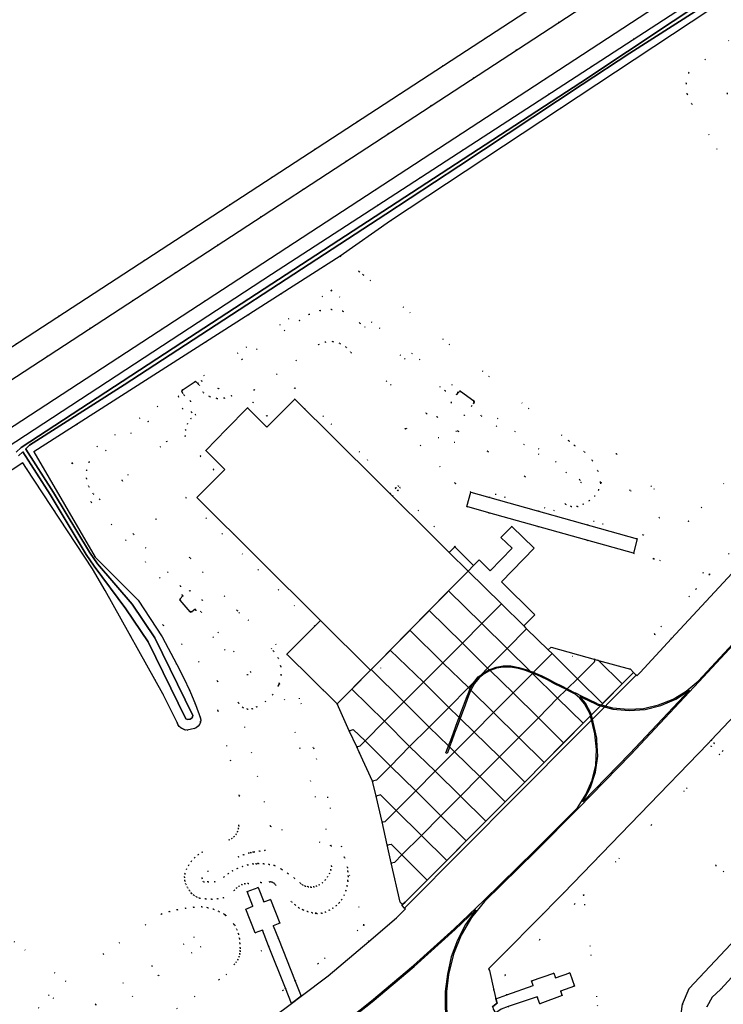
# Model space of a CAD drawing. Header units: metres. Extents: x 174791 to 179073, y 406431 to 409043.
# Tile 265 of 314: x 177646 to 177735, y 408270 to 408394. Entities that reach past the tile are written whole.
import ezdxf

# ---------------------------------------------------------------- set-up
doc = ezdxf.new("R2010")
doc.units = ezdxf.units.M
doc.linetypes.add('DOT', pattern=[6.35, 0, -6.35])
for name, color, linetype in [('ondersteunendwaterdeel_oever_slootkant', 254, 'Continuous'), ('panden', 254, 'Continuous'), ('scheiding_hek', 254, 'Continuous'), ('scheiding_muur', 254, 'Continuous'), ('terreindeelbegroeid', 254, 'DOT'), ('terreindeelonbegroeid', 254, 'DOT'), ('waterdeel', 254, 'Continuous'), ('wegdeel_opstelplaats', 254, 'Continuous'), ('wegdeel_platform_vliegverkeer', 254, 'Continuous'), ('wegdeel_rijbaan', 254, 'Continuous'), ('wegdeel_rolbaan', 254, 'Continuous'), ('wegdeel_voetpad', 254, 'Continuous'), ('weginrichtingselement_markering_vliegtuigverharding', 254, 'Continuous'), ('weginrichtingselement_voeg_vliegtuigverharding', 254, 'Continuous')]:
    doc.layers.add(name, color=color, linetype=linetype)

msp = doc.modelspace()

# ---------------------------------------------------------------- linework, layer by layer
at = {"layer": 'ondersteunendwaterdeel_oever_slootkant'}
for points in [[(177547.537, 408276.559, 0), (177678.102, 408361.957, 0), (177734.824, 408398.841, 0)], [(177735.98, 408397.07, 0), (177693.144, 408368.736, 0), (177686.796, 408364.275, 0), (177679.317, 408359.494, 0), (177647.981, 408339.465, 0), (177649.923, 408336.128, 0), (177655.737, 408326.138, 0), (177658.608, 408323.275, 0), (177661.204, 408320.687, 0), (177664.238, 408316.064, 0), (177666.077, 408312.538, 0), (177666.94, 408310.891, 0), (177667.734, 408309.21, 0), (177668.454, 408307.496, 0), (177669.102, 408305.753, 0), (177669.126, 408305.477, 0), (177669.095, 408305.287, 0), (177669.082, 408305.204, 0), (177668.974, 408304.949, 0), (177668.808, 408304.728, 0), (177668.594, 408304.553, 0), (177668.344, 408304.435, 0), (177667.388, 408304.244, 0), (177667.111, 408304.283, 0), (177666.848, 408304.375, 0), (177666.608, 408304.518, 0), (177666.402, 408304.706, 0), (177666.237, 408304.931, 0), (177666.121, 408305.185, 0), (177664.343, 408308.834, 0), (177657.021, 408321.904, 0), (177655.421, 408324.654, 0), (177647.068, 408337.381, 0), (177646.598, 408338.097, 0), (177549.26, 408274.206, 0)], [(177734.845, 408397.976, 0), (177717.269, 408386.233, 0), (177685.627, 408365.657, 0), (177666.712, 408353.312, 0), (177646.375, 408340.011, 0), (177645.753, 408339.429, 0)], [(177646.044, 408338.969, 0), (177646.584, 408339.486, 0), (177650.039, 408334.057, 0), (177654.606, 408326.478, 0), (177655.636, 408325.016, 0), (177659.647, 408319.6, 0), (177662.458, 408315.415, 0), (177667.242, 408305.651, 0), (177667.436, 408305.585, 0), (177667.774, 408305.638, 0), (177668.05, 408305.786, 0), (177668.138, 408306.095, 0), (177663.33, 408315.91, 0), (177660.454, 408320.192, 0), (177656.045, 408325.304, 0), (177655.025, 408326.752, 0), (177650.464, 408334.32, 0), (177646.979, 408339.797, 0), (177646.955, 408339.841, 0), (177647.442, 408340.308, 0), (177659.417, 408347.961, 0), (177692.581, 408369.563, 0), (177701.805, 408375.664, 0), (177717.42, 408385.992, 0), (177723.457, 408389.986, 0), (177731.722, 408395.224, 0)]]:
    msp.add_polyline3d(points, dxfattribs=at)
at = {"layer": 'panden'}
msp.add_polyline3d([(177693.123, 408334.162, 0), (177693.406, 408333.881, 0), (177694.607, 408332.687, 0), (177696.827, 408330.481, 0), (177698.111, 408329.205, 0), (177700.595, 408326.737, 0), (177702.977, 408324.37, 0), (177701.55, 408322.921, 0), (177691.976, 408313.196, 0), (177690.626, 408311.825, 0), (177684.29, 408318.121, 0), (177668.637, 408333.677, 0), (177672.178, 408337.241, 0), (177669.778, 408339.633, 0), (177672.408, 408342.338, 0), (177675.038, 408345.043, 0), (177677.504, 408342.6, 0), (177681.046, 408346.164, 0), (177691.486, 408335.789, 0)], close=True, dxfattribs=at)
at = {"layer": 'scheiding_hek'}
msp.add_line((177602.497, 408324.949), (177760.173, 408427.719), dxfattribs=at)
at = {"layer": 'scheiding_muur'}
for p, q in [((177666.785, 408347.3), (177668.416, 408348.376)), ((177702.011, 408347.145), (177701.707, 408346.973)), ((177702.011, 408347.145), (177703.707, 408345.954)), ((177701.707, 408346.973), (177701.518, 408346.724)), ((177667.8, 408319.215), (177666.513, 408320.678)), ((177668.476, 408319.435), (177668.397, 408319.526))]:
    msp.add_line(p, q, dxfattribs=at)
for points in [[(177668.416, 408348.376, 0), (177668.609, 408348.314, 0), (177668.744, 408348.145, 0)], [(177666.826, 408346.956, 0), (177666.734, 408347.11, 0), (177666.785, 408347.3, 0)], [(177703.707, 408345.954, 0), (177703.742, 408345.745, 0), (177703.67, 408345.641, 0)], [(177666.513, 408320.678, 0), (177666.514, 408320.865, 0), (177666.876, 408321.241, 0)], [(177668.397, 408319.526, 0), (177667.998, 408319.212, 0), (177667.8, 408319.215, 0)]]:
    msp.add_polyline3d(points, dxfattribs=at)
at = {"layer": 'terreindeelbegroeid'}
for points in [[(177790.754, 408440.363, 0), (177783.501, 408436.949, 0), (177776.373, 408433.282, 0), (177769.279, 408429.308, 0), (177762.33, 408425.084, 0), (177757.732, 408422.135, 0), (177604.434, 408322.043, 0), (177602.497, 408324.949, 0), (177760.173, 408427.719, 0), (177811.032, 408460.916, 0)], [(177750.165, 408351.333, 0), (177730.916, 408330.685, 0), (177721.771, 408339.21, 0), (177715.737, 408340.868, 0), (177689.698, 408361.897, 0), (177689.196, 408362.308, 0), (177686.796, 408364.275, 0), (177693.144, 408368.736, 0), (177735.98, 408397.07, 0)], [(177738.085, 408393.242, 0), (177730.918, 408387.48, 0), (177730.604, 408386.146, 0), (177730.744, 408384.783, 0), (177731.322, 408383.541, 0), (177736.639, 408373.959, 0)], [(177719.395, 408269.275, 0), (177717.605, 408283.351, 0), (177726.19, 408292.189, 0), (177734.816, 408301.161, 0), (177735.228, 408301.592, 0), (177743.633, 408310.465, 0), (177752.038, 408319.338, 0), (177760.356, 408328.291, 0), (177768.675, 408337.244, 0), (177769.069, 408337.671, 0), (177785.667, 408355.55, 0), (177802.265, 408373.43, 0)], [(177817.862, 408372.094, 0), (177789.107, 408341.903, 0), (177787.638, 408340.361, 0), (177778.028, 408331.59, 0), (177734.31, 408287.098, 0), (177740.553, 408282.442, 0), (177739.971, 408281.736, 0), (177739.877, 408280.825, 0), (177740.302, 408280.014, 0), (177740.658, 408279.795, 0), (177738.913, 408278.025, 0), (177738.395, 408278.313, 0), (177737.578, 408278.276, 0), (177736.902, 408277.817, 0), (177730.981, 408271.531, 0), (177730.134, 408269.528, 0), (177729.841, 408267.373, 0)], [(177549.26, 408274.206, 0), (177646.598, 408338.097, 0), (177647.068, 408337.381, 0), (177655.421, 408324.654, 0), (177657.021, 408321.904, 0), (177664.343, 408308.834, 0), (177666.121, 408305.185, 0), (177666.237, 408304.931, 0), (177666.402, 408304.706, 0), (177666.608, 408304.518, 0), (177666.848, 408304.375, 0), (177667.111, 408304.283, 0), (177667.388, 408304.244, 0), (177668.344, 408304.435, 0), (177668.594, 408304.553, 0), (177668.808, 408304.728, 0), (177668.974, 408304.949, 0), (177669.082, 408305.204, 0), (177669.095, 408305.287, 0), (177669.126, 408305.477, 0), (177669.102, 408305.753, 0), (177668.454, 408307.496, 0), (177667.734, 408309.21, 0), (177666.94, 408310.891, 0), (177666.077, 408312.538, 0), (177664.238, 408316.064, 0), (177661.204, 408320.687, 0), (177664.363, 408317.536, 0), (177671.239, 408310.436, 0), (177671.308, 408306.708, 0), (177673.999, 408295.939, 0), (177673.942, 408292.121, 0), (177673.907, 408291.739, 0), (177673.797, 408291.372, 0), (177673.616, 408291.034, 0), (177673.372, 408290.739, 0), (177673.073, 408290.498, 0), (177672.733, 408290.321, 0), (177669.312, 408288.783, 0), (177668.81, 408288.458, 0), (177668.353, 408288.073, 0), (177667.947, 408287.634, 0), (177667.6, 408287.147, 0), (177667.315, 408286.621, 0), (177667.099, 408286.064, 0), (177667.071, 408285.61, 0), (177667.119, 408285.158, 0), (177667.24, 408284.719, 0), (177667.432, 408284.307, 0), (177667.69, 408283.932, 0), (177667.936, 408283.598, 0), (177667.962, 408283.575, 0), (177664.152, 408280.958, 0), (177656.785, 408275.898, 0), (177663.012, 408266.831, 0)], [(177743.633, 408310.465, 0), (177735.228, 408301.592, 0), (177734.816, 408301.161, 0), (177726.19, 408292.189, 0), (177717.605, 408283.351, 0), (177716.48, 408282.193, 0), (177712.045, 408277.676, 0), (177707.65, 408273.199, 0), (177707.908, 408270.7, 0), (177706.501, 408270.205, 0), (177706.258, 408271.294, 0), (177705.704, 408273.772, 0), (177705.576, 408274.012, 0), (177707.899, 408276.307, 0), (177715.049, 408283.59, 0), (177724.752, 408293.579, 0), (177733.374, 408302.547, 0), (177733.793, 408302.146, 0), (177734.194, 408302.565, 0), (177733.776, 408302.967, 0), (177750.579, 408320.706, 0)], [(177660.725, 408265.738, 0), (177655.815, 408269.51, 0), (177631.485, 408288.203, 0)], [(177733.204, 408269.181, 0), (177733.914, 408270.41, 0), (177734.94, 408271.39, 0), (177738.743, 408275.524, 0), (177739.391, 408276.182, 0), (177739.531, 408277.094, 0), (177739.109, 408277.916, 0), (177738.913, 408278.025, 0), (177740.658, 408279.795, 0), (177740.951, 408279.614, 0), (177741.711, 408279.563, 0), (177742.407, 408279.873, 0), (177746.213, 408283.959, 0), (177747.255, 408284.762, 0), (177748.478, 408285.249, 0), (177749.847, 408285.38, 0), (177751.197, 408285.114, 0), (177766.636, 408281.436, 0), (177774.655, 408279.539, 0), (177771.017, 408276.378, 0), (177750.968, 408280.607, 0), (177745.723, 408279.288, 0), (177740.679, 408273.723, 0), (177737.533, 408267.159, 0)], [(177708.062, 408269.214, 0), (177711.741, 408270.47, 0), (177712.078, 408269.583, 0), (177714.908, 408270.605, 0), (177714.699, 408271.167, 0), (177716.46, 408271.822, 0), (177715.854, 408273.506, 0), (177714.068, 408272.874, 0), (177713.851, 408273.447, 0), (177711.014, 408272.463, 0), (177711.239, 408271.871, 0), (177707.908, 408270.7, 0), (177707.65, 408273.199, 0), (177712.045, 408277.676, 0), (177716.48, 408282.193, 0), (177717.605, 408283.351, 0), (177719.395, 408269.275, 0)]]:
    msp.add_polyline3d(points, dxfattribs=at)
for points in [[(177733.993, 408400.115, 0), (177734.824, 408398.841, 0), (177678.102, 408361.957, 0), (177547.537, 408276.559, 0), (177546.955, 408275.792, 0), (177546.975, 408274.829, 0), (177547.44, 408274.19, 0), (177548.169, 408273.885, 0), (177548.933, 408274, 0), (177547.42, 408273.05, 0), (177546.488, 408274.522, 0), (177544.88, 408277.061, 0), (177572.364, 408295.053, 0), (177733.773, 408400.451, 0)], [(177744.653, 408383.178, 0), (177747.791, 408378.371, 0), (177740.296, 408373.479, 0), (177738.425, 408373.397, 0), (177736.639, 408373.959, 0), (177731.322, 408383.541, 0), (177730.744, 408384.783, 0), (177730.604, 408386.146, 0), (177730.918, 408387.48, 0), (177738.085, 408393.242, 0), (177741.232, 408388.42, 0), (177735.766, 408384.852, 0), (177739.187, 408379.611, 0)], [(177828.184, 408272.981, 0), (177811.144, 408274.861, 0), (177807.657, 408275.245, 0), (177758.912, 408287.234, 0), (177750.661, 408289.214, 0), (177749.377, 408289.436, 0), (177748.078, 408289.345, 0), (177746.934, 408288.987, 0), (177745.898, 408288.387, 0), (177740.553, 408282.442, 0), (177734.31, 408287.098, 0), (177778.028, 408331.59, 0), (177787.638, 408340.361, 0), (177789.107, 408341.903, 0), (177817.862, 408372.094, 0), (177822.37, 408370.499, 0), (177823.975, 408369.628, 0), (177827.704, 408367.695, 0), (177826.944, 408341.591, 0)], [(177765.291, 408358.19, 0), (177756.962, 408349.215, 0), (177756.565, 408348.787, 0), (177740.416, 408331.335, 0), (177733.555, 408323.934, 0), (177726.471, 408325.918, 0), (177730.916, 408330.685, 0), (177750.165, 408351.333, 0), (177761.532, 408366.066, 0), (177765.471, 408360.604, 0)], [(177689.196, 408362.308, 0), (177685.645, 408359.927, 0), (177668.416, 408348.376, 0), (177666.785, 408347.3, 0), (177652.849, 408338.066, 0), (177649.923, 408336.128, 0), (177647.981, 408339.465, 0), (177679.317, 408359.494, 0), (177686.796, 408364.275, 0)], [(177715.737, 408340.868, 0), (177716.456, 408340.287, 0), (177717.707, 408339.477, 0), (177718.715, 408338.378, 0), (177719.415, 408337.063, 0), (177719.764, 408335.614, 0), (177719.768, 408335.575, 0), (177719.772, 408335.536, 0), (177719.528, 408334.646, 0), (177719.029, 408333.871, 0), (177718.321, 408333.279, 0), (177717.556, 408332.828, 0), (177716.821, 408332.533, 0), (177716.029, 408332.544, 0), (177715.303, 408332.86, 0), (177710.158, 408336.361, 0), (177705.498, 408339.532, 0), (177701.725, 408342.1, 0), (177699.088, 408343.894, 0), (177697.691, 408344.343, 0), (177688.153, 408352.06, 0), (177687.533, 408352.742, 0), (177686.741, 408353.214, 0), (177685.845, 408353.433, 0), (177684.924, 408353.381, 0), (177684.059, 408353.061, 0), (177675.911, 408347.294, 0), (177673.022, 408346.576, 0), (177672.121, 408346.267, 0), (177671.17, 408346.235, 0), (177670.251, 408346.483, 0), (177669.445, 408346.989, 0), (177668.905, 408347.944, 0), (177668.744, 408348.145, 0), (177669.228, 408348.475, 0), (177671.395, 408347.457, 0), (177674.354, 408351.209, 0), (177681.625, 408356.11, 0), (177682.855, 408356.894, 0), (177684.236, 408357.367, 0), (177685.689, 408357.502, 0), (177687.133, 408357.292, 0), (177689.28, 408355.779, 0), (177700.068, 408347.205, 0), (177701.707, 408346.973, 0), (177701.518, 408346.724, 0), (177700.808, 408345.745, 0), (177702.527, 408344.094, 0), (177703.441, 408345.311, 0), (177703.67, 408345.641, 0), (177704.631, 408344.043, 0), (177717.365, 408335.545, 0), (177717.136, 408335.937, 0), (177703.707, 408345.954, 0), (177702.011, 408347.145, 0), (177685.645, 408359.927, 0), (177689.196, 408362.308, 0), (177689.698, 408361.897, 0)], [(177702.011, 408347.145, 0), (177701.707, 408346.973, 0), (177700.068, 408347.205, 0), (177689.28, 408355.779, 0), (177687.133, 408357.292, 0), (177685.689, 408357.502, 0), (177684.236, 408357.367, 0), (177682.855, 408356.894, 0), (177681.625, 408356.11, 0), (177674.354, 408351.209, 0), (177671.395, 408347.457, 0), (177669.228, 408348.475, 0), (177668.744, 408348.145, 0), (177668.609, 408348.314, 0), (177668.416, 408348.376, 0), (177685.645, 408359.927, 0)], [(177765.052, 408354.993, 0), (177758.428, 408347.855, 0), (177758.004, 408348.251, 0), (177757.61, 408347.826, 0), (177758.033, 408347.429, 0), (177741.883, 408329.976, 0), (177728.76, 408315.819, 0), (177726.56, 408316.387, 0), (177731.864, 408322.11, 0), (177733.555, 408323.934, 0), (177740.416, 408331.335, 0), (177756.565, 408348.787, 0), (177756.962, 408349.215, 0), (177765.291, 408358.19, 0)], [(177701.725, 408342.1, 0), (177694.981, 408342.421, 0), (177701.342, 408335.489, 0), (177703.347, 408334.389, 0), (177702.842, 408332.54, 0), (177705.595, 408331.769, 0), (177701.3, 408327.446, 0), (177694.091, 408334.61, 0), (177694.398, 408334.936, 0), (177694.143, 408335.187, 0), (177693.829, 408334.871, 0), (177681.041, 408347.578, 0), (177677.496, 408344.01, 0), (177675.743, 408345.752, 0), (177675.038, 408345.043, 0), (177672.408, 408342.338, 0), (177669.778, 408339.633, 0), (177669.073, 408338.924, 0), (177670.768, 408337.24, 0), (177667.222, 408333.672, 0), (177683.585, 408317.412, 0), (177680.045, 408313.849, 0), (177673.729, 408319.396, 0), (177667.79, 408326.024, 0), (177659.132, 408335.877, 0), (177664.805, 408340.795, 0), (177667.181, 408341.459, 0), (177667.187, 408342.26, 0), (177667.43, 408343.024, 0), (177667.889, 408343.681, 0), (177668.521, 408344.173, 0), (177667.948, 408344.483, 0), (177667.838, 408345.912, 0), (177667.008, 408346.654, 0), (177666.826, 408346.956, 0), (177666.734, 408347.11, 0), (177666.785, 408347.3, 0), (177668.416, 408348.376, 0), (177668.609, 408348.314, 0), (177668.744, 408348.145, 0), (177668.905, 408347.944, 0), (177669.445, 408346.989, 0), (177670.251, 408346.483, 0), (177671.17, 408346.235, 0), (177672.121, 408346.267, 0), (177673.022, 408346.576, 0), (177675.911, 408347.294, 0), (177684.059, 408353.061, 0), (177684.924, 408353.381, 0), (177685.845, 408353.433, 0), (177686.741, 408353.214, 0), (177687.533, 408352.742, 0), (177688.153, 408352.06, 0), (177697.691, 408344.343, 0), (177699.088, 408343.894, 0)], [(177666.826, 408346.956, 0), (177666.263, 408346.492, 0), (177666.856, 408344.914, 0), (177662.475, 408343.317, 0), (177654.971, 408338.178, 0), (177654.657, 408337.16, 0), (177654.647, 408336.094, 0), (177654.941, 408335.07, 0), (177655.514, 408334.172, 0), (177656.321, 408333.475, 0), (177660.598, 408329.042, 0), (177666.55, 408322.482, 0), (177666.794, 408321.307, 0), (177666.876, 408321.241, 0), (177666.514, 408320.865, 0), (177666.513, 408320.678, 0), (177655.269, 408333.112, 0), (177652.849, 408338.066, 0), (177666.785, 408347.3, 0), (177666.734, 408347.11, 0)], [(177703.707, 408345.954, 0), (177703.742, 408345.745, 0), (177703.67, 408345.641, 0), (177703.441, 408345.311, 0), (177702.527, 408344.094, 0), (177700.808, 408345.745, 0), (177701.518, 408346.724, 0), (177701.707, 408346.973, 0), (177702.011, 408347.145, 0)], [(177673.729, 408319.396, 0), (177678.341, 408314.249, 0), (177678.927, 408313.338, 0), (177679.257, 408312.306, 0), (177679.308, 408311.224, 0), (177679.078, 408310.165, 0), (177679.011, 408309.991, 0), (177678.936, 408309.82, 0), (177678.235, 408308.743, 0), (177677.31, 408307.851, 0), (177676.208, 408307.19, 0), (177675.654, 408306.921, 0), (177675.039, 408306.892, 0), (177674.462, 408307.108, 0), (177673.904, 408307.685, 0), (177671.239, 408310.436, 0), (177664.363, 408317.536, 0), (177661.204, 408320.687, 0), (177658.608, 408323.275, 0), (177655.737, 408326.138, 0), (177649.923, 408336.128, 0), (177652.849, 408338.066, 0), (177655.269, 408333.112, 0), (177666.513, 408320.678, 0), (177667.8, 408319.215, 0), (177675.063, 408311.201, 0), (177675.473, 408311.587, 0), (177669.172, 408319.213, 0), (177668.476, 408319.435, 0), (177668.397, 408319.526, 0), (177669.364, 408320.689, 0), (177667.756, 408321.895, 0), (177666.876, 408321.241, 0), (177666.794, 408321.307, 0), (177666.55, 408322.482, 0), (177660.598, 408329.042, 0), (177656.321, 408333.475, 0), (177655.514, 408334.172, 0), (177654.941, 408335.07, 0), (177654.647, 408336.094, 0), (177654.657, 408337.16, 0), (177654.971, 408338.178, 0), (177662.475, 408343.317, 0), (177666.856, 408344.914, 0), (177666.263, 408346.492, 0), (177666.826, 408346.956, 0), (177667.008, 408346.654, 0), (177667.838, 408345.912, 0), (177667.948, 408344.483, 0), (177668.521, 408344.173, 0), (177667.889, 408343.681, 0), (177667.43, 408343.024, 0), (177667.187, 408342.26, 0), (177667.181, 408341.459, 0), (177664.805, 408340.795, 0), (177659.132, 408335.877, 0), (177667.79, 408326.024, 0)], [(177703.67, 408345.641, 0), (177703.742, 408345.745, 0), (177703.707, 408345.954, 0), (177717.136, 408335.937, 0), (177717.365, 408335.545, 0), (177704.631, 408344.043, 0)], [(177705.498, 408339.532, 0), (177710.158, 408336.361, 0), (177715.303, 408332.86, 0), (177716.029, 408332.544, 0), (177716.821, 408332.533, 0), (177717.556, 408332.828, 0), (177718.321, 408333.279, 0), (177719.029, 408333.871, 0), (177719.528, 408334.646, 0), (177719.772, 408335.536, 0), (177719.768, 408335.575, 0), (177719.764, 408335.614, 0), (177723.538, 408334.577, 0), (177727.232, 408331.133, 0), (177725.186, 408328.939, 0), (177701.342, 408335.489, 0), (177694.981, 408342.421, 0)], [(177701.725, 408342.1, 0), (177705.498, 408339.532, 0), (177694.981, 408342.421, 0)], [(177730.916, 408330.685, 0), (177726.471, 408325.918, 0), (177723.927, 408326.636, 0), (177724.409, 408328.444, 0), (177703.347, 408334.389, 0), (177701.342, 408335.489, 0), (177725.186, 408328.939, 0), (177727.232, 408331.133, 0), (177723.538, 408334.577, 0), (177719.764, 408335.614, 0), (177719.415, 408337.063, 0), (177718.715, 408338.378, 0), (177717.707, 408339.477, 0), (177716.456, 408340.287, 0), (177715.737, 408340.868, 0), (177721.771, 408339.21, 0)], [(177723.927, 408326.636, 0), (177726.471, 408325.918, 0), (177733.555, 408323.934, 0), (177731.864, 408322.11, 0), (177726.56, 408316.387, 0), (177728.76, 408315.819, 0), (177724.78, 408311.525, 0), (177724.369, 408311.112, 0), (177724.284, 408311.194, 0), (177724.005, 408311.463, 0), (177723.932, 408311.535, 0), (177723.568, 408311.936, 0), (177719.489, 408313.066, 0), (177719.091, 408313.18, 0), (177713.492, 408314.733, 0), (177713.143, 408314.393, 0), (177713.138, 408314.394, 0), (177710.396, 408317.076, 0), (177710.232, 408317.241, 0), (177710.075, 408317.4, 0), (177710.051, 408317.424, 0), (177711.455, 408318.827, 0), (177707.221, 408323.009, 0), (177711.356, 408327.287, 0), (177708.51, 408330.039, 0), (177707.15, 408328.623, 0), (177708.572, 408327.258, 0), (177705.796, 408324.407, 0), (177704.374, 408325.792, 0), (177703.669, 408325.092, 0), (177701.3, 408327.446, 0), (177705.595, 408331.769, 0)], [(177668.397, 408319.526, 0), (177667.998, 408319.212, 0), (177667.8, 408319.215, 0), (177666.513, 408320.678, 0), (177666.514, 408320.865, 0), (177666.876, 408321.241, 0), (177667.756, 408321.895, 0), (177669.364, 408320.689, 0)], [(177667.8, 408319.215, 0), (177667.998, 408319.212, 0), (177668.397, 408319.526, 0), (177668.476, 408319.435, 0), (177669.172, 408319.213, 0), (177675.473, 408311.587, 0), (177675.063, 408311.201, 0)], [(177680.045, 408313.849, 0), (177683.406, 408301.98, 0), (177687.335, 408288.107, 0), (177685.63, 408289.584, 0), (177679.078, 408310.165, 0), (177679.308, 408311.224, 0), (177679.257, 408312.306, 0), (177678.927, 408313.338, 0), (177678.341, 408314.249, 0), (177673.729, 408319.396, 0)], [(177686.421, 408307.546, 0), (177687.924, 408304.123, 0), (177688.894, 408302.121, 0), (177689.2, 408301.453, 0), (177690.883, 408297.786, 0), (177691.326, 408295.883, 0), (177692.112, 408292.618, 0), (177692.741, 408289.696, 0), (177693.246, 408287.434, 0), (177694.362, 408282.43, 0), (177694.675, 408282.138, 0), (177694.686, 408282.128, 0), (177694.592, 408282.037, 0), (177694.627, 408282.003, 0), (177694.942, 408281.691, 0), (177695.052, 408281.582, 0), (177694.628, 408281.157, 0), (177693.935, 408280.462, 0), (177690.394, 408277.457, 0), (177689.788, 408279.566, 0), (177687.335, 408288.107, 0), (177683.406, 408301.98, 0), (177680.045, 408313.849, 0)], [(177673.904, 408307.685, 0), (177677.967, 408292.067, 0), (177673.999, 408295.939, 0), (177671.308, 408306.708, 0), (177671.239, 408310.436, 0)], [(177685.63, 408289.584, 0), (177677.967, 408292.067, 0), (177673.904, 408307.685, 0), (177674.462, 408307.108, 0), (177675.039, 408306.892, 0), (177675.654, 408306.921, 0), (177676.208, 408307.19, 0), (177677.31, 408307.851, 0), (177678.235, 408308.743, 0), (177678.936, 408309.82, 0), (177679.011, 408309.991, 0), (177679.078, 408310.165, 0)], [(177677.967, 408292.067, 0), (177677.269, 408288.967, 0), (177676.579, 408288.918, 0), (177675.896, 408288.816, 0), (177675.786, 408288.791, 0), (177675.443, 408288.713, 0), (177675.221, 408288.662, 0), (177674.561, 408288.458, 0), (177673.918, 408288.204, 0), (177670.036, 408286.381, 0), (177669.266, 408285.506, 0), (177669.481, 408285.012, 0), (177670.048, 408285.007, 0), (177670.925, 408284.999, 0), (177672.043, 408285.615, 0), (177672.579, 408286.042, 0), (177673.154, 408286.414, 0), (177673.764, 408286.726, 0), (177674.402, 408286.976, 0), (177675.062, 408287.162, 0), (177675.737, 408287.28, 0), (177676.155, 408287.311, 0), (177676.42, 408287.331, 0), (177677.105, 408287.313, 0), (177677.785, 408287.228, 0), (177678.453, 408287.075, 0), (177679.333, 408286.615, 0), (177679.397, 408286.575, 0), (177680.176, 408286.09, 0), (177680.977, 408285.503, 0), (177681.732, 408284.858, 0), (177682.028, 408284.641, 0), (177682.358, 408284.481, 0), (177682.712, 408284.382, 0), (177683.077, 408284.348, 0), (177683.443, 408284.38, 0), (177683.797, 408284.476, 0), (177684.128, 408284.634, 0), (177684.531, 408284.913, 0), (177684.887, 408285.249, 0), (177685.188, 408285.635, 0), (177685.428, 408286.062, 0), (177685.6, 408286.52, 0), (177685.701, 408286.999, 0), (177685.63, 408289.584, 0), (177687.335, 408288.107, 0), (177687.693, 408286.842, 0), (177687.771, 408286.335, 0), (177687.8, 408285.717, 0), (177687.768, 408285.16, 0), (177687.764, 408285.1, 0), (177687.664, 408284.49, 0), (177687.501, 408283.894, 0), (177687.276, 408283.318, 0), (177686.992, 408282.768, 0), (177686.658, 408282.363, 0), (177686.28, 408281.998, 0), (177685.863, 408281.679, 0), (177685.413, 408281.41, 0), (177684.934, 408281.194, 0), (177684.434, 408281.033, 0), (177683.832, 408281.028, 0), (177683.706, 408281.043, 0), (177683.235, 408281.099, 0), (177682.651, 408281.243, 0), (177682.09, 408281.46, 0), (177682.046, 408281.484, 0), (177681.56, 408281.746, 0), (177681.07, 408282.095, 0), (177680.628, 408282.504, 0), (177678.585, 408284.639, 0), (177678.454, 408284.818, 0), (177678.272, 408284.947, 0), (177678.059, 408285.011, 0), (177677.837, 408285.004, 0), (177676.75, 408284.929, 0), (177675.129, 408284.818, 0), (177674.723, 408284.781, 0), (177674.331, 408284.667, 0), (177673.967, 408284.482, 0), (177673.645, 408284.23, 0), (177673.377, 408283.923, 0), (177672.02, 408282.998, 0), (177671.266, 408282.876, 0), (177670.503, 408282.827, 0), (177669.74, 408282.852, 0), (177668.982, 408282.951, 0), (177668.594, 408283.099, 0), (177668.242, 408283.317, 0), (177667.962, 408283.575, 0), (177667.936, 408283.598, 0), (177667.69, 408283.932, 0), (177667.432, 408284.307, 0), (177667.24, 408284.719, 0), (177667.119, 408285.158, 0), (177667.071, 408285.61, 0), (177667.099, 408286.064, 0), (177667.315, 408286.621, 0), (177667.6, 408287.147, 0), (177667.947, 408287.634, 0), (177668.353, 408288.073, 0), (177668.81, 408288.458, 0), (177669.312, 408288.783, 0), (177672.733, 408290.321, 0), (177673.073, 408290.498, 0), (177673.372, 408290.739, 0), (177673.616, 408291.034, 0), (177673.797, 408291.372, 0), (177673.907, 408291.739, 0), (177673.942, 408292.121, 0), (177673.999, 408295.939, 0)], [(177685.63, 408289.584, 0), (177685.701, 408286.999, 0), (177685.6, 408286.52, 0), (177685.428, 408286.062, 0), (177685.188, 408285.635, 0), (177684.887, 408285.249, 0), (177684.531, 408284.913, 0), (177684.128, 408284.634, 0), (177683.797, 408284.476, 0), (177683.443, 408284.38, 0), (177683.077, 408284.348, 0), (177682.712, 408284.382, 0), (177682.358, 408284.481, 0), (177682.028, 408284.641, 0), (177681.732, 408284.858, 0), (177680.977, 408285.503, 0), (177680.176, 408286.09, 0), (177679.397, 408286.575, 0), (177679.333, 408286.615, 0), (177678.453, 408287.075, 0), (177677.785, 408287.228, 0), (177677.105, 408287.313, 0), (177676.42, 408287.331, 0), (177676.155, 408287.311, 0), (177675.737, 408287.28, 0), (177675.062, 408287.162, 0), (177674.402, 408286.976, 0), (177673.764, 408286.726, 0), (177673.154, 408286.414, 0), (177672.579, 408286.042, 0), (177672.043, 408285.615, 0), (177670.925, 408284.999, 0), (177670.048, 408285.007, 0), (177669.481, 408285.012, 0), (177669.266, 408285.506, 0), (177670.036, 408286.381, 0), (177673.918, 408288.204, 0), (177674.561, 408288.458, 0), (177675.221, 408288.662, 0), (177675.443, 408288.713, 0), (177675.786, 408288.791, 0), (177675.896, 408288.816, 0), (177676.579, 408288.918, 0), (177677.269, 408288.967, 0), (177677.967, 408292.067, 0)], [(177655.815, 408269.51, 0), (177656.837, 408266.286, 0), (177652.991, 408263.98, 0), (177649.932, 408264.213, 0), (177645.99, 408266.913, 0), (177639.523, 408271.343, 0), (177639.769, 408272.137, 0), (177636.025, 408273.359, 0), (177636.614, 408275.179, 0), (177630.945, 408276.955, 0), (177631.502, 408278.751, 0), (177623.381, 408281.337, 0), (177629.094, 408282.695, 0), (177653.933, 408265.327, 0), (177655.26, 408266.983, 0), (177629.137, 408284.963, 0), (177620.777, 408282.167, 0), (177620.129, 408282.373, 0), (177618.962, 408278.731, 0), (177616.334, 408280.102, 0), (177615.935, 408282.961, 0), (177631.485, 408288.203, 0)], [(177689.788, 408279.566, 0), (177684.008, 408274.66, 0), (177681.074, 408272.455, 0), (177678.96, 408277.784, 0), (177683.706, 408281.043, 0), (177683.832, 408281.028, 0), (177684.434, 408281.033, 0), (177684.934, 408281.194, 0), (177685.413, 408281.41, 0), (177685.863, 408281.679, 0), (177686.28, 408281.998, 0), (177686.658, 408282.363, 0), (177686.992, 408282.768, 0), (177687.276, 408283.318, 0), (177687.501, 408283.894, 0), (177687.664, 408284.49, 0), (177687.764, 408285.1, 0), (177687.768, 408285.16, 0), (177687.8, 408285.717, 0), (177687.771, 408286.335, 0), (177687.693, 408286.842, 0), (177687.335, 408288.107, 0)], [(177623.381, 408281.337, 0), (177620.777, 408282.167, 0), (177629.137, 408284.963, 0), (177655.26, 408266.983, 0), (177653.933, 408265.327, 0), (177629.094, 408282.695, 0)], [(177683.706, 408281.043, 0), (177678.96, 408277.784, 0), (177678.293, 408279.466, 0), (177679.142, 408279.792, 0), (177677.966, 408282.778, 0), (177677.131, 408282.467, 0), (177676.377, 408284.309, 0), (177675.011, 408283.795, 0), (177675.738, 408281.927, 0), (177674.816, 408281.573, 0), (177676.011, 408278.563, 0), (177676.939, 408278.915, 0), (177677.722, 408276.933, 0), (177671.459, 408272.632, 0), (177673.37, 408274.545, 0), (177673.617, 408274.836, 0), (177673.819, 408275.16, 0), (177673.971, 408275.511, 0), (177674.069, 408275.88, 0), (177674.111, 408276.259, 0), (177674.098, 408276.641, 0), (177674.095, 408277.241, 0), (177674.025, 408277.836, 0), (177673.888, 408278.42, 0), (177673.686, 408278.985, 0), (177673.422, 408279.524, 0), (177673.324, 408279.676, 0), (177672.287, 408280.783, 0), (177672.095, 408280.911, 0), (177671.43, 408281.26, 0), (177670.732, 408281.538, 0), (177670.008, 408281.74, 0), (177669.268, 408281.866, 0), (177668.227, 408281.798, 0), (177667.193, 408281.673, 0), (177666.166, 408281.491, 0), (177665.151, 408281.252, 0), (177664.152, 408280.958, 0), (177667.962, 408283.575, 0), (177668.242, 408283.317, 0), (177668.594, 408283.099, 0), (177668.982, 408282.951, 0), (177669.74, 408282.852, 0), (177670.503, 408282.827, 0), (177671.266, 408282.876, 0), (177672.02, 408282.998, 0), (177673.377, 408283.923, 0), (177673.645, 408284.23, 0), (177673.967, 408284.482, 0), (177674.331, 408284.667, 0), (177674.723, 408284.781, 0), (177675.129, 408284.818, 0), (177676.75, 408284.929, 0), (177677.837, 408285.004, 0), (177678.059, 408285.011, 0), (177678.272, 408284.947, 0), (177678.454, 408284.818, 0), (177678.585, 408284.639, 0), (177680.628, 408282.504, 0), (177681.07, 408282.095, 0), (177681.56, 408281.746, 0), (177682.046, 408281.484, 0), (177682.09, 408281.46, 0), (177682.651, 408281.243, 0), (177683.235, 408281.099, 0)], [(177672.287, 408280.783, 0), (177662.936, 408274.361, 0), (177663.785, 408273.124, 0), (177673.324, 408279.676, 0), (177673.422, 408279.524, 0), (177673.686, 408278.985, 0), (177673.888, 408278.42, 0), (177674.025, 408277.836, 0), (177674.095, 408277.241, 0), (177674.098, 408276.641, 0), (177674.111, 408276.259, 0), (177674.069, 408275.88, 0), (177673.971, 408275.511, 0), (177673.819, 408275.16, 0), (177673.617, 408274.836, 0), (177673.37, 408274.545, 0), (177671.459, 408272.632, 0), (177663.012, 408266.831, 0), (177656.785, 408275.898, 0), (177664.152, 408280.958, 0), (177665.151, 408281.252, 0), (177666.166, 408281.491, 0), (177667.193, 408281.673, 0), (177668.227, 408281.798, 0), (177669.268, 408281.866, 0), (177670.008, 408281.74, 0), (177670.732, 408281.538, 0), (177671.43, 408281.26, 0), (177672.095, 408280.911, 0)], [(177673.324, 408279.676, 0), (177663.785, 408273.124, 0), (177662.936, 408274.361, 0), (177672.287, 408280.783, 0)], [(177690.394, 408277.457, 0), (177685.257, 408273.097, 0), (177681.839, 408270.527, 0), (177681.074, 408272.455, 0), (177684.008, 408274.66, 0), (177689.788, 408279.566, 0)], [(177679.852, 408271.536, 0), (177679.506, 408271.276, 0), (177675.005, 408267.892, 0), (177670.12, 408264.662, 0), (177665.823, 408261.821, 0), (177660.725, 408265.738, 0), (177663.012, 408266.831, 0), (177671.459, 408272.632, 0), (177677.722, 408276.933, 0)], [(177649.932, 408264.213, 0), (177652.991, 408263.98, 0), (177656.837, 408266.286, 0), (177655.815, 408269.51, 0), (177660.725, 408265.738, 0), (177665.823, 408261.821, 0), (177665.236, 408261.433, 0), (177660.176, 408258.546, 0), (177657.464, 408256.998, 0), (177658.581, 408255.565, 0), (177654.406, 408253.308, 0), (177654.213, 408253.722, 0), (177654.012, 408254.143, 0), (177651.521, 408256.051, 0), (177650.131, 408257.095, 0), (177645.891, 408260.394, 0), (177642.074, 408263.33, 0), (177640.302, 408264.699, 0), (177638.168, 408266.397, 0), (177638.086, 408266.462, 0), (177638.025, 408266.511, 0), (177638.616, 408268.417, 0), (177639.523, 408271.343, 0), (177645.99, 408266.913, 0)], [(177680.614, 408269.606, 0), (177676.159, 408266.257, 0), (177666.284, 408259.728, 0), (177658.581, 408255.565, 0), (177657.464, 408256.998, 0), (177660.176, 408258.546, 0), (177665.236, 408261.433, 0), (177665.823, 408261.821, 0), (177670.12, 408264.662, 0), (177675.005, 408267.892, 0), (177679.506, 408271.276, 0), (177679.852, 408271.536, 0)]]:
    msp.add_polyline3d(points, close=True, dxfattribs=at)
at = {"layer": 'terreindeelonbegroeid'}
for points in [[(177693.829, 408334.871, 0), (177693.123, 408334.162, 0), (177691.486, 408335.789, 0), (177681.046, 408346.164, 0), (177677.504, 408342.6, 0), (177675.038, 408345.043, 0), (177675.743, 408345.752, 0), (177677.496, 408344.01, 0), (177681.041, 408347.578, 0)], [(177684.29, 408318.121, 0), (177683.585, 408317.412, 0), (177667.222, 408333.672, 0), (177670.768, 408337.24, 0), (177669.073, 408338.924, 0), (177669.778, 408339.633, 0), (177672.178, 408337.241, 0), (177668.637, 408333.677, 0)], [(177694.091, 408334.61, 0), (177693.406, 408333.881, 0), (177693.123, 408334.162, 0), (177693.829, 408334.871, 0), (177694.143, 408335.187, 0), (177694.398, 408334.936, 0)], [(177701.3, 408327.446, 0), (177700.595, 408326.737, 0), (177698.111, 408329.205, 0), (177696.827, 408330.481, 0), (177694.607, 408332.687, 0), (177693.406, 408333.881, 0), (177694.091, 408334.61, 0)], [(177733.374, 408302.547, 0), (177733.776, 408302.967, 0), (177734.194, 408302.565, 0), (177733.793, 408302.146, 0)]]:
    msp.add_polyline3d(points, close=True, dxfattribs=at)
at = {"layer": 'waterdeel'}
for points in [[(177645.753, 408339.429, 0), (177646.375, 408340.011, 0), (177666.712, 408353.312, 0), (177685.627, 408365.657, 0), (177717.269, 408386.233, 0), (177734.845, 408397.976, 0)], [(177731.722, 408395.224, 0), (177723.457, 408389.986, 0), (177717.42, 408385.992, 0), (177701.805, 408375.664, 0), (177692.581, 408369.563, 0), (177659.417, 408347.961, 0), (177647.442, 408340.308, 0), (177646.955, 408339.841, 0), (177646.979, 408339.797, 0), (177650.464, 408334.32, 0), (177655.025, 408326.752, 0), (177656.045, 408325.304, 0), (177660.454, 408320.192, 0), (177663.33, 408315.91, 0), (177668.138, 408306.095, 0), (177668.05, 408305.786, 0), (177667.774, 408305.638, 0), (177667.436, 408305.585, 0), (177667.242, 408305.651, 0), (177662.458, 408315.415, 0), (177659.647, 408319.6, 0), (177655.636, 408325.016, 0), (177654.606, 408326.478, 0), (177650.039, 408334.057, 0), (177646.584, 408339.486, 0), (177646.044, 408338.969, 0)], [(177729.841, 408267.373, 0), (177730.134, 408269.528, 0), (177730.981, 408271.531, 0), (177736.902, 408277.817, 0), (177737.578, 408278.276, 0), (177738.395, 408278.313, 0), (177738.913, 408278.025, 0), (177739.109, 408277.916, 0), (177739.531, 408277.094, 0), (177739.391, 408276.182, 0), (177738.743, 408275.524, 0), (177734.94, 408271.39, 0), (177733.914, 408270.41, 0), (177733.204, 408269.181, 0)]]:
    msp.add_polyline3d(points, dxfattribs=at)
at = {"layer": 'wegdeel_opstelplaats'}
for points in [[(177711.455, 408318.827, 0), (177710.051, 408317.424, 0), (177707.225, 408320.238, 0), (177702.977, 408324.37, 0), (177703.669, 408325.092, 0), (177704.374, 408325.792, 0), (177705.796, 408324.407, 0), (177708.572, 408327.258, 0), (177707.15, 408328.623, 0), (177708.51, 408330.039, 0), (177711.356, 408327.287, 0), (177707.221, 408323.009, 0)], [(177703.669, 408325.092, 0), (177702.977, 408324.37, 0), (177700.595, 408326.737, 0), (177701.3, 408327.446, 0)], [(177690.626, 408311.825, 0), (177686.421, 408307.546, 0), (177680.045, 408313.849, 0), (177683.585, 408317.412, 0), (177684.29, 408318.121, 0)], [(177678.96, 408277.784, 0), (177681.074, 408272.455, 0), (177681.839, 408270.527, 0), (177680.614, 408269.606, 0), (177679.852, 408271.536, 0), (177677.722, 408276.933, 0), (177676.939, 408278.915, 0), (177676.011, 408278.563, 0), (177674.816, 408281.573, 0), (177675.738, 408281.927, 0), (177675.011, 408283.795, 0), (177676.377, 408284.309, 0), (177677.131, 408282.467, 0), (177677.966, 408282.778, 0), (177679.142, 408279.792, 0), (177678.293, 408279.466, 0)], [(177706.509, 408268.441, 0), (177706.408, 408268.573, 0), (177706.146, 408268.956, 0), (177706.208, 408268.999, 0), (177706.128, 408269.109, 0), (177706.064, 408269.197, 0), (177706.555, 408269.571, 0), (177706.66, 408269.651, 0), (177706.501, 408270.205, 0), (177707.908, 408270.7, 0), (177711.239, 408271.871, 0), (177711.014, 408272.463, 0), (177713.851, 408273.447, 0), (177714.068, 408272.874, 0), (177715.854, 408273.506, 0), (177716.46, 408271.822, 0), (177714.699, 408271.167, 0), (177714.908, 408270.605, 0), (177712.078, 408269.583, 0), (177711.741, 408270.47, 0), (177708.062, 408269.214, 0), (177707.165, 408268.908, 0)]]:
    msp.add_polyline3d(points, close=True, dxfattribs=at)
at = {"layer": 'wegdeel_platform_vliegverkeer'}
for points in [[(177710.051, 408317.424, 0), (177710.075, 408317.4, 0), (177710.232, 408317.241, 0), (177710.396, 408317.076, 0), (177713.138, 408314.394, 0), (177713.143, 408314.393, 0), (177713.492, 408314.733, 0), (177719.091, 408313.18, 0), (177719.489, 408313.066, 0), (177723.568, 408311.936, 0), (177723.932, 408311.535, 0), (177724.005, 408311.463, 0), (177723.949, 408311.516, 0), (177723.935, 408311.529, 0), (177723.9, 408311.494, 0), (177708.939, 408296.411, 0), (177695.018, 408282.448, 0), (177695.009, 408282.439, 0), (177694.686, 408282.128, 0), (177694.675, 408282.138, 0), (177694.362, 408282.43, 0), (177693.246, 408287.434, 0), (177692.741, 408289.696, 0), (177692.112, 408292.618, 0), (177691.326, 408295.883, 0), (177690.883, 408297.786, 0), (177689.2, 408301.453, 0), (177688.894, 408302.121, 0), (177687.924, 408304.123, 0), (177686.421, 408307.546, 0), (177690.626, 408311.825, 0), (177691.976, 408313.196, 0), (177701.55, 408322.921, 0), (177702.977, 408324.37, 0), (177707.225, 408320.238, 0)], [(177724.005, 408311.463, 0), (177724.284, 408311.194, 0), (177709.262, 408296.083, 0), (177695.326, 408282.078, 0), (177694.942, 408281.691, 0), (177694.627, 408282.003, 0), (177694.592, 408282.037, 0), (177694.686, 408282.128, 0), (177695.009, 408282.439, 0), (177695.018, 408282.448, 0), (177708.939, 408296.411, 0), (177723.9, 408311.494, 0), (177723.935, 408311.529, 0), (177723.949, 408311.516, 0)]]:
    msp.add_polyline3d(points, close=True, dxfattribs=at)
at = {"layer": 'wegdeel_rijbaan'}
for points in [[(177500, 408253.734, 0), (177569.425, 408299.184, 0), (177598.441, 408318.129, 0), (177599.289, 408318.683, 0), (177603.697, 408321.561, 0), (177604.434, 408322.043, 0), (177757.732, 408422.135, 0), (177762.33, 408425.084, 0), (177769.279, 408429.308, 0), (177776.373, 408433.282, 0), (177783.501, 408436.949, 0), (177790.754, 408440.363, 0)], [(177797.621, 408437.741, 0), (177779.559, 408429.112, 0), (177766.399, 408421.528, 0), (177759.997, 408417.575, 0), (177737.114, 408402.633, 0), (177733.773, 408400.451, 0), (177572.364, 408295.053, 0), (177544.88, 408277.061, 0)]]:
    msp.add_polyline3d(points, dxfattribs=at)
at = {"layer": 'wegdeel_rolbaan'}
for points in [[(177676.159, 408266.257, 0), (177680.614, 408269.606, 0), (177681.839, 408270.527, 0), (177685.257, 408273.097, 0), (177690.394, 408277.457, 0), (177693.935, 408280.462, 0), (177694.628, 408281.157, 0), (177695.052, 408281.582, 0), (177694.942, 408281.691, 0), (177695.326, 408282.078, 0), (177709.262, 408296.083, 0), (177724.284, 408311.194, 0), (177724.369, 408311.112, 0), (177724.78, 408311.525, 0), (177728.76, 408315.819, 0), (177741.883, 408329.976, 0), (177758.033, 408347.429, 0), (177758.428, 408347.855, 0), (177765.052, 408354.993, 0), (177772.355, 408362.849, 0), (177791.659, 408383.548, 0)], [(177800.799, 408374.791, 0), (177767.603, 408339.032, 0), (177767.21, 408338.605, 0), (177750.579, 408320.706, 0), (177733.776, 408302.967, 0), (177733.374, 408302.547, 0), (177724.752, 408293.579, 0), (177715.049, 408283.59, 0), (177707.899, 408276.307, 0), (177705.576, 408274.012, 0), (177705.704, 408273.772, 0), (177706.258, 408271.294, 0), (177706.501, 408270.205, 0), (177706.66, 408269.651, 0), (177706.555, 408269.571, 0), (177706.064, 408269.197, 0)]]:
    msp.add_polyline3d(points, dxfattribs=at)
at = {"layer": 'wegdeel_voetpad'}
msp.add_polyline3d([(177723.927, 408326.636, 0), (177705.595, 408331.769, 0), (177702.842, 408332.54, 0), (177703.347, 408334.389, 0), (177724.409, 408328.444, 0)], close=True, dxfattribs=at)
at = {"layer": 'weginrichtingselement_markering_vliegtuigverharding'}
for points in [[(177802.795, 408386.271, 0), (177788.398, 408370.8, 0), (177774.097, 408355.379, 0), (177760.124, 408340.363, 0), (177745.986, 408325.168, 0), (177732.222, 408310.338, 0), (177723.584, 408301.147, 0), (177716.931, 408294.305, 0), (177711.542, 408288.884, 0), (177705.072, 408282.542, 0), (177703.426, 408280.514, 0), (177702.099, 408278.264, 0), (177701.119, 408275.843, 0), (177700.508, 408273.303, 0), (177700.236, 408271.126, 0), (177700.248, 408268.931, 0), (177700.542, 408266.757, 0), (177701.114, 408264.639, 0)], [(177719.392, 408307.576, 0), (177719.883, 408307.444, 0), (177721.288, 408307.065, 0), (177723.242, 408306.866, 0), (177725.202, 408306.983, 0), (177727.118, 408307.415, 0), (177728.939, 408308.149, 0), (177730.619, 408309.166, 0), (177732.113, 408310.441, 0), (177745.876, 408325.27, 0)], [(177713.138, 408314.394, 0), (177713.144, 408314.393, 0), (177713.492, 408314.733, 0), (177719.091, 408313.18, 0), (177719.492, 408313.065, 0), (177723.567, 408311.936, 0), (177723.932, 408311.535, 0), (177724.005, 408311.463, 0), (177723.949, 408311.516, 0), (177723.935, 408311.529, 0), (177723.9, 408311.494, 0), (177722.507, 408310.089, 0), (177720.025, 408307.588, 0), (177719.883, 408307.444, 0), (177719.763, 408307.323, 0), (177718.618, 408306.169, 0), (177718.497, 408306.047, 0), (177717.56, 408305.103, 0), (177715.083, 408302.605, 0), (177712.623, 408300.125, 0), (177710.168, 408297.65, 0), (177708.939, 408296.411, 0), (177707.694, 408295.163, 0), (177705.23, 408292.691, 0), (177702.758, 408290.211, 0), (177700.285, 408287.731, 0), (177697.809, 408285.247, 0), (177695.018, 408282.448, 0), (177695.009, 408282.439, 0), (177694.686, 408282.128, 0), (177694.675, 408282.138, 0), (177694.362, 408282.43, 0), (177693.246, 408287.434, 0), (177692.741, 408289.696, 0), (177692.112, 408292.618, 0), (177691.326, 408295.883, 0), (177690.883, 408297.786, 0), (177689.2, 408301.453, 0), (177688.894, 408302.12, 0), (177687.924, 408304.123, 0), (177686.421, 408307.546, 0), (177688.246, 408309.403, 0), (177690.626, 408311.825, 0), (177691.976, 408313.196, 0), (177693.132, 408314.37, 0), (177695.598, 408316.875, 0), (177698.065, 408319.381, 0), (177700.508, 408321.863, 0), (177701.55, 408322.921, 0), (177702.977, 408324.37, 0), (177707.225, 408320.238, 0), (177710.051, 408317.424, 0), (177710.075, 408317.4, 0), (177710.232, 408317.241, 0), (177710.396, 408317.076, 0), (177713.138, 408314.394, 0)], [(177719.014, 408303.761, 0), (177718.497, 408306.047, 0), (177718.453, 408306.243, 0), (177717.742, 408307.568, 0), (177717.122, 408308.29, 0), (177716.531, 408308.785, 0), (177715.55, 408309.295, 0), (177715.427, 408309.356, 0), (177714.826, 408309.657, 0), (177713.853, 408310.148, 0), (177713.105, 408310.538, 0), (177712.245, 408310.985, 0), (177711.458, 408311.316, 0), (177711.144, 408311.435, 0), (177711.089, 408311.455, 0), (177710.249, 408311.773, 0), (177709.38, 408312.032, 0), (177708.367, 408312.209, 0), (177707.44, 408312.225, 0), (177706.57, 408312.064, 0), (177705.786, 408311.772, 0), (177705.702, 408311.74, 0), (177705.034, 408311.37, 0), (177704.366, 408310.853, 0), (177703.789, 408310.153, 0), (177703.329, 408309.305, 0), (177703.299, 408309.25, 0), (177703.205, 408308.979, 0), (177702.927, 408308.252, 0), (177702.561, 408307.271, 0), (177702.266, 408306.486, 0), (177701.969, 408305.708, 0), (177701.879, 408305.473, 0), (177701.589, 408304.671, 0), (177701.275, 408303.855, 0), (177700.918, 408302.89, 0), (177700.633, 408302.115, 0), (177700.532, 408301.837, 0), (177700.314, 408301.291, 0), (177700.174, 408301.346, 0), (177700.391, 408301.891, 0), (177700.516, 408302.229, 0), (177700.778, 408302.942, 0), (177701.134, 408303.908, 0), (177701.448, 408304.724, 0), (177701.739, 408305.526, 0), (177701.852, 408305.822, 0), (177702.125, 408306.54, 0), (177702.421, 408307.323, 0), (177702.786, 408308.305, 0), (177703.064, 408309.03, 0), (177703.161, 408309.311, 0), (177703.218, 408309.415, 0), (177703.664, 408310.237, 0), (177703.822, 408310.429, 0), (177704.261, 408310.961, 0), (177704.631, 408311.247, 0), (177704.951, 408311.495, 0), (177705.639, 408311.877, 0), (177705.667, 408311.887, 0), (177706.529, 408312.209, 0), (177707.428, 408312.376, 0), (177708.381, 408312.359, 0), (177709.414, 408312.179, 0), (177710.297, 408311.915, 0), (177710.83, 408311.714, 0), (177711.259, 408311.552, 0), (177711.513, 408311.455, 0), (177712.308, 408311.121, 0), (177713.174, 408310.672, 0), (177713.922, 408310.281, 0), (177714.893, 408309.791, 0), (177715.539, 408309.468, 0), (177715.619, 408309.428, 0), (177716.607, 408308.915, 0), (177716.615, 408308.911, 0)], [(177719.392, 408307.576, 0), (177718.243, 408308.119, 0), (177717.333, 408308.546, 0), (177716.615, 408308.911, 0), (177716.607, 408308.915, 0)], [(177719.334, 408307.438, 0), (177718.183, 408307.981, 0), (177717.267, 408308.412, 0), (177717.124, 408308.484, 0)], [(177719.301, 408302.981, 0), (177719.29, 408303.228, 0), (177718.618, 408306.169, 0), (177718.585, 408306.314, 0), (177717.867, 408307.654, 0), (177717.228, 408308.397, 0), (177717.124, 408308.484, 0)], [(177731.022, 408309.281, 0), (177723.476, 408301.251, 0), (177717.531, 408295.137, 0), (177718.496, 408296.947, 0), (177719.125, 408298.899, 0), (177719.396, 408300.932, 0), (177719.301, 408302.981, 0)], [(177719.334, 408307.438, 0), (177719.763, 408307.323, 0), (177721.319, 408306.907, 0), (177723.365, 408306.714, 0), (177725.414, 408306.864, 0), (177727.41, 408307.352, 0), (177729.297, 408308.165, 0), (177731.022, 408309.281, 0)], [(177645.716, 408242.146, 0), (177650.105, 408244.254, 0), (177654.455, 408246.441, 0), (177661.965, 408250.449, 0), (177669.318, 408254.738, 0), (177676.256, 408259.198, 0), (177683.022, 408263.915, 0), (177685.216, 408265.557, 0), (177690.733, 408269.934, 0), (177696.069, 408274.413, 0), (177701.236, 408279.085, 0), (177704.966, 408282.649, 0), (177711.436, 408288.99, 0), (177716.822, 408294.408, 0), (177717.908, 408296.065, 0), (177718.689, 408297.886, 0), (177719.141, 408299.815, 0), (177719.251, 408301.794, 0), (177719.014, 408303.761, 0)], [(177685.867, 408265.881, 0), (177690.827, 408269.816, 0), (177696.167, 408274.3, 0), (177701.34, 408278.977, 0), (177703.944, 408281.466, 0), (177702.668, 408279.619, 0), (177701.635, 408277.625, 0), (177700.861, 408275.518, 0), (177700.36, 408273.329, 0), (177700.086, 408271.131, 0), (177700.098, 408268.916, 0), (177700.396, 408266.722, 0), (177700.974, 408264.583, 0)]]:
    msp.add_polyline3d(points, dxfattribs=at)
at = {"layer": 'weginrichtingselement_voeg_vliegtuigverharding'}
for p, q in [((177716.233, 408313.567), (177716.224, 408313.576)), ((177719.492, 408313.066), (177722.507, 408310.089)), ((177691.937, 408312.081), (177691.917, 408312.101))]:
    msp.add_line(p, q, dxfattribs=at)
for points in [[(177710.051, 408317.424, 0), (177707.225, 408320.238, 0), (177702.977, 408324.37, 0)], [(177700.508, 408321.863, 0), (177704.743, 408317.748, 0), (177707.947, 408314.588, 0), (177710.83, 408311.714, 0), (177711.089, 408311.455, 0), (177711.127, 408311.418, 0), (177714.327, 408308.271, 0), (177717.56, 408305.103, 0)], [(177688.894, 408302.12, 0), (177689.329, 408302.236, 0), (177689.936, 408302.855, 0), (177692.398, 408305.347, 0), (177694.859, 408307.801, 0), (177697.323, 408310.293, 0), (177699.78, 408312.746, 0), (177702.277, 408315.263, 0), (177704.743, 408317.748, 0), (177707.225, 408320.238, 0)], [(177715.083, 408302.605, 0), (177711.881, 408305.781, 0), (177708.681, 408308.948, 0), (177705.786, 408311.772, 0), (177705.667, 408311.887, 0), (177705.462, 408312.088, 0), (177702.277, 408315.263, 0), (177698.065, 408319.381, 0)], [(177710.396, 408317.076, 0), (177707.947, 408314.588, 0), (177705.462, 408312.088, 0), (177704.631, 408311.247, 0), (177703.822, 408310.429, 0), (177703.016, 408309.614, 0), (177700.524, 408307.114, 0), (177698.046, 408304.621, 0), (177695.577, 408302.154, 0), (177693.14, 408299.685, 0), (177691.396, 408297.907, 0), (177690.883, 408297.786, 0)], [(177695.598, 408316.875, 0), (177699.78, 408312.746, 0), (177703.016, 408309.614, 0), (177703.218, 408309.415, 0), (177703.329, 408309.305, 0), (177706.206, 408306.465, 0), (177709.417, 408303.291, 0), (177712.623, 408300.125, 0)], [(177692.112, 408292.618, 0), (177692.502, 408292.666, 0), (177693.855, 408294.048, 0), (177696.348, 408296.551, 0), (177698.804, 408299.027, 0), (177701.27, 408301.498, 0), (177703.737, 408303.986, 0), (177706.206, 408306.465, 0), (177708.681, 408308.948, 0), (177711.127, 408311.418, 0), (177711.144, 408311.435, 0), (177711.259, 408311.552, 0), (177713.618, 408313.943, 0), (177713.141, 408314.391, 0)], [(177710.168, 408297.65, 0), (177706.946, 408300.856, 0), (177703.737, 408303.986, 0), (177701.969, 408305.708, 0), (177701.852, 408305.822, 0), (177700.524, 408307.114, 0), (177697.323, 408310.293, 0), (177693.132, 408314.37, 0)], [(177720.025, 408307.588, 0), (177716.836, 408310.748, 0), (177713.618, 408313.943, 0)], [(177693.246, 408287.434, 0), (177693.705, 408287.504, 0), (177694.596, 408288.427, 0), (177697.083, 408290.889, 0), (177699.54, 408293.379, 0), (177702.011, 408295.864, 0), (177704.46, 408298.341, 0), (177706.946, 408300.856, 0), (177709.417, 408303.291, 0), (177711.881, 408305.781, 0), (177714.327, 408308.271, 0), (177715.427, 408309.356, 0), (177715.539, 408309.468, 0), (177716.836, 408310.748, 0), (177718.978, 408312.877, 0), (177719.091, 408313.18, 0)], [(177690.711, 408311.903, 0), (177694.859, 408307.801, 0), (177698.046, 408304.621, 0), (177700.516, 408302.229, 0), (177700.633, 408302.115, 0), (177701.27, 408301.498, 0), (177704.46, 408298.341, 0), (177707.694, 408295.163, 0)], [(177705.23, 408292.691, 0), (177702.011, 408295.864, 0), (177698.804, 408299.027, 0), (177695.577, 408302.154, 0), (177692.398, 408305.347, 0), (177688.246, 408309.403, 0), (177688.24, 408309.408, 0)], [(177687.924, 408304.123, 0), (177688.449, 408304.298, 0), (177689.936, 408302.855, 0), (177693.14, 408299.685, 0), (177696.348, 408296.551, 0), (177699.54, 408293.379, 0), (177702.758, 408290.211, 0)], [(177700.285, 408287.731, 0), (177697.083, 408290.889, 0), (177693.855, 408294.048, 0), (177691.905, 408296.032, 0), (177691.326, 408295.883, 0)], [(177692.741, 408289.696, 0), (177693.234, 408289.81, 0), (177694.596, 408288.427, 0), (177697.809, 408285.247, 0)]]:
    msp.add_polyline3d(points, dxfattribs=at)

doc.saveas('drawing.dxf')
